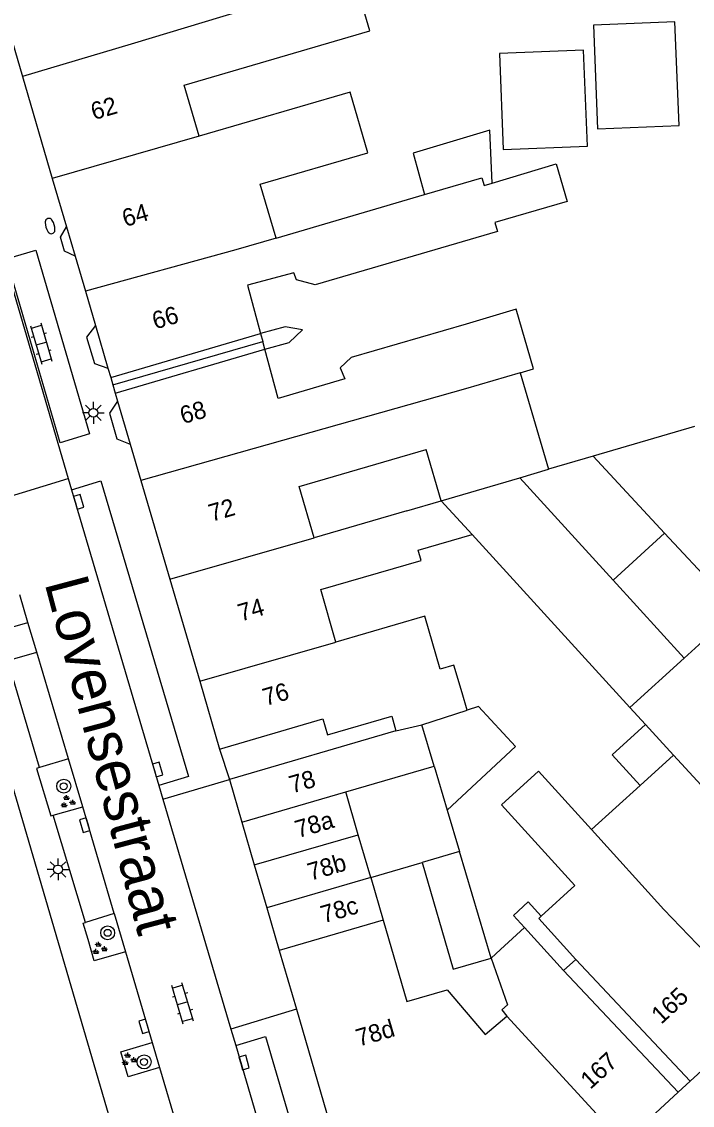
# Model space of a CAD drawing. Extents: x 132998 to 136004, y 396998 to 398512.
# Drawn here: x 134902 to 134940.4, y 397284.9 to 397347 of the extents above; entities that cross this region are included whole.
import ezdxf

# ---------------------------------------------------------------- set-up
doc = ezdxf.new("R2010")
doc.units = 0
for name, color, linetype in [('gg-afsc-erfafscheiding', 7, 'Continuous'), ('gg-anno-huisnummerreeks BGT', 7, 'Continuous'), ('gg-anno-openbare ruimte label', 7, 'Continuous'), ('gg-bbg-bijgebouw', 7, 'Continuous'), ('gg-bbg-gedigitaliseerde bebouwing', 7, 'Continuous'), ('gg-bbg-gedigitaliseerde bebouwing onder overbouw', 7, 'Continuous'), ('gg-bbg-gedigitaliseerde bijgebouw', 7, 'Continuous'), ('gg-bbg-gedigitaliseerde overbouw', 7, 'Continuous'), ('gg-bbg-hoofdgebouw', 7, 'Continuous'), ('gg-bbg-luifel en loopbrug', 7, 'Continuous'), ('gg-bbg-onder overbouw', 7, 'Continuous'), ('gg-bbg-pand overbouw', 7, 'Continuous'), ('gg-bbg-tussenscheiding', 7, 'Continuous'), ('gg-bbg-tussenscheiding niveau 01', 7, 'Continuous'), ('gg-knt-verharding', 7, 'Continuous'), ('gg-knt-verharding nz', 7, 'Continuous'), ('gt-grn-vlakafsluiter', 7, 'Continuous'), ('gt-grn-weggrens', 7, 'Continuous'), ('gt-symb-boom', 7, 'Continuous'), ('gt-symb-brandkraan', 7, 'Continuous'), ('gt-symb-groenvak', 7, 'Continuous'), ('gt-symb-klinker verharding', 7, 'Continuous'), ('gt-symb-kolk', 7, 'Continuous'), ('gt-symb-lichtmast', 7, 'Continuous')]:
    doc.layers.add(name, color=color, linetype=linetype)

# ---------------------------------------------------------------- blocks, each defined once
blk = doc.blocks.new('gt0-BR')
at = {"layer": 'gt-symb-brandkraan'}
for centre, radius, start, end in [((-0.244, 0), 0.206, 107.56694, 252.43307), ((0.599, -2.664), 3, 106.89205, 107.56694), ((0, -0.691), 0.938, 73.10799, 106.89205), ((-0.599, -2.664), 3, 72.43309, 73.10799), ((0.244, 0), 0.206, 287.56695, 72.43309), ((0.599, 2.664), 3, 252.43307, 253.10797), ((0, 0.691), 0.938, 253.10797, 286.89206), ((-0.599, 2.664), 3, 286.89206, 287.56695)]:
    blk.add_arc(centre, radius, start, end, dxfattribs=at)
blk = doc.blocks.new('gt0-KL1')
at = {"layer": 'gt-symb-klinker verharding'}
for p, q in [((-1.15, 0.3), (1.15, 0.3)), ((-1, -0.3), (-1, 0.3)), ((-0.5, 0.3), (-0.5, 0.45)), ((0, -0.3), (0, 0.3)), ((0.5, 0.3), (0.5, 0.45)), ((1, -0.3), (1, 0.3)), ((-1.15, -0.3), (1.15, -0.3)), ((-0.5, -0.45), (-0.5, -0.3)), ((0.5, -0.45), (0.5, -0.3))]:
    blk.add_line(p, q, dxfattribs=at)
blk = doc.blocks.new('gt0-LMAST')
at = {"layer": 'gt-symb-lichtmast'}
for p, q in [((-0.005, 0.246), (-0.005, 0.621)), ((-0.182, 0.173), (-0.447, 0.438)), ((0.172, 0.173), (0.437, 0.438)), ((-0.255, -0.004), (-0.63, -0.004)), ((-0.182, -0.181), (-0.447, -0.446)), ((-0.005, -0.254), (-0.005, -0.629)), ((0.437, -0.446), (0.172, -0.181)), ((0.245, -0.004), (0.62, -0.004))]:
    blk.add_line(p, q, dxfattribs=at)
blk.add_circle((-0.005, -0.004), 0.25, dxfattribs=at)
blk = doc.blocks.new('gt0-GRVAK')
at = {"layer": 'gt-symb-groenvak'}
for p, q in [((-0.11, 0.189), (-0.228, 0.24)), ((-0.182, 0.153), (0.088, 0.153)), ((-0.091, 0.211), (-0.156, 0.322)), ((-0.047, 0.214), (-0.047, 0.393)), ((-0.004, 0.211), (0.061, 0.322)), ((0.015, 0.189), (0.133, 0.24)), ((0.262, -0.052), (0.197, 0.059)), ((0.305, -0.049), (0.305, 0.13)), ((0.349, -0.052), (0.414, 0.059)), ((-0.245, -0.228), (-0.363, -0.177)), ((-0.318, -0.264), (-0.047, -0.264)), ((-0.226, -0.206), (-0.291, -0.095)), ((-0.183, -0.203), (-0.183, -0.024)), ((-0.139, -0.206), (-0.074, -0.095)), ((-0.12, -0.228), (-0.002, -0.177)), ((0.243, -0.074), (0.125, -0.023)), ((0.17, -0.11), (0.441, -0.11)), ((0.368, -0.074), (0.486, -0.023))]:
    blk.add_line(p, q, dxfattribs=at)
blk = doc.blocks.new('gt0-BOOM')
at = {"layer": 'gt-symb-boom'}
for radius in [0.4, 0.2]:
    blk.add_circle((0, 0), radius, dxfattribs=at)
blk = doc.blocks.new('gt0-KOLK')
at = {"layer": 'gt-symb-kolk'}
blk.add_lwpolyline([(0, 0), (0.375, 0), (0.375, 0.4), (-0.375, 0.4), (-0.375, 0), (0, 0)], dxfattribs=at)

msp = doc.modelspace()

# ---------------------------------------------------------------- linework, layer by layer
at = {"layer": 'gg-afsc-erfafscheiding'}
for points in [[(134915.928, 397328.253), (134917.333, 397328.636), (134918.095, 397329.369), (134917.089, 397329.531), (134915.684, 397329.147)], [(134930.82, 397295.118), (134930.189, 397295.812), (134931.02, 397296.587), (134931.767, 397295.764)]]:
    msp.add_lwpolyline(points, dxfattribs=at)
at = {"layer": 'gg-bbg-bijgebouw'}
for p, q in [((134923.44, 397306.38), (134913.9, 397303.6)), ((134913.9, 397303.6), (134914.613, 397301.152)), ((134914.613, 397301.152), (134915.327, 397298.704)), ((134915.327, 397298.704), (134916.043, 397296.256)), ((134916.043, 397296.256), (134916.758, 397293.809))]:
    msp.add_line(p, q, dxfattribs=at)
at = {"layer": 'gg-bbg-gedigitaliseerde bebouwing'}
for p, q in [((134916.571, 397334.618), (134925.077, 397337.107)), ((134930.573, 397326.902), (134932.196, 397321.372)), ((134940.551, 397323.818), (134934.748, 397322.119)), ((134926.034, 397319.567), (134925.176, 397322.5)), ((134938.845, 397317.709), (134934.748, 397322.119)), ((134930.539, 397320.887), (134932.196, 397321.372)), ((134924.059, 397318.989), (134926.034, 397319.567)), ((134924.059, 397318.989), (134918.753, 397317.446)), ((134924.716, 397316.732), (134927.805, 397317.63)), ((134938.845, 397317.709), (134949.229, 397306.532)), ((134927.529, 397307.572), (134927.235, 397308.561)), ((134924.93, 397306.738), (134927.529, 397307.572)), ((134937.744, 397306.751), (134936.853, 397307.733)), ((134937.744, 397306.751), (134939.347, 397304.986)), ((134939.347, 397304.986), (134937.447, 397303.262)), ((134937.447, 397303.262), (134934.654, 397300.728)), ((134930.82, 397295.118), (134929.436, 397293.86)), ((134933.054, 397292.66), (134930.82, 397295.118)), ((134929.436, 397293.86), (134928.9, 397293.373))]:
    msp.add_line(p, q, dxfattribs=at)
for points in [[(134912.165, 397340.451), (134911.31, 397343.371), (134921.953, 397346.485), (134921.052, 397349.566), (134913.527, 397347.306)], [(134916.571, 397334.618), (134915.668, 397337.703), (134921.832, 397339.506), (134920.815, 397342.983), (134912.165, 397340.451)], [(134928.957, 397337.766), (134932.632, 397338.869), (134933.264, 397336.722), (134929.115, 397335.502)], [(134929.115, 397335.502), (134929.264, 397334.994), (134918.817, 397331.937), (134917.748, 397332.229), (134917.598, 397332.626), (134914.927, 397331.918), (134915.684, 397329.147)], [(134930.573, 397326.902), (134931.335, 397327.125), (134930.334, 397330.536), (134927.464, 397329.694)], [(134927.464, 397329.694), (134920.887, 397327.781), (134920.256, 397327.188), (134920.524, 397326.558), (134916.699, 397325.428), (134915.928, 397328.253)], [(134918.753, 397317.446), (134917.899, 397320.384), (134925.176, 397322.5)], [(134920.008, 397311.472), (134919.134, 397314.479), (134924.885, 397316.152), (134924.716, 397316.732)], [(134925.977, 397309.928), (134925.097, 397312.952), (134920.008, 397311.472)], [(134939.966, 397310.559), (134941.861, 397312.28), (134944.348, 397309.54), (134942.389, 397307.762)], [(134927.235, 397308.561), (134926.769, 397310.159), (134925.977, 397309.928)], [(134934.654, 397300.728), (134931.614, 397304.077), (134929.497, 397302.156), (134933.704, 397297.521), (134931.767, 397295.764)], [(134931.767, 397295.764), (134931.625, 397295.635), (134933.751, 397293.293)], [(134922.715, 397295.544), (134924.077, 397290.887), (134926.372, 397291.558), (134928.556, 397288.985), (134929.807, 397290.046)], [(134928.9, 397293.373), (134929.845, 397290.691), (134929.51, 397290.406), (134929.807, 397290.046)]]:
    msp.add_lwpolyline(points, dxfattribs=at)
at = {"layer": 'gg-bbg-gedigitaliseerde bebouwing onder overbouw'}
for p, q in [((134907.095, 397326.628), (134915.684, 397329.147)), ((134907.356, 397325.738), (134915.928, 397328.253)), ((134940.311, 397286.318), (134933.751, 397293.293)), ((134933.054, 397292.66), (134939.618, 397285.681))]:
    msp.add_line(p, q, dxfattribs=at)
at = {"layer": 'gg-bbg-gedigitaliseerde bijgebouw'}
for p, q in [((134930.539, 397320.887), (134935.896, 397315.018)), ((134927.805, 397317.63), (134936.853, 397307.733)), ((134935.896, 397315.018), (134939.966, 397310.559)), ((134925.635, 397304.364), (134924.93, 397306.738)), ((134925.635, 397304.364), (134926.381, 397301.853)), ((134926.381, 397301.853), (134927.086, 397299.477)), ((134928.9, 397293.373), (134927.086, 397299.477)), ((134921.999, 397297.992), (134924.939, 397298.852)), ((134921.999, 397297.992), (134922.715, 397295.544))]:
    msp.add_line(p, q, dxfattribs=at)
for points in [[(134935.003, 397340.876), (134939.677, 397341.067), (134939.434, 397347.014), (134934.76, 397346.823), (134935.003, 397340.876)], [(134929.595, 397339.689), (134934.421, 397339.884), (134934.198, 397345.391), (134929.372, 397345.195), (134929.595, 397339.689)], [(134928.957, 397337.766), (134928.826, 397340.791), (134924.437, 397339.479), (134925.077, 397337.107)], [(134924.939, 397298.852), (134926.727, 397292.738), (134928.9, 397293.373)]]:
    msp.add_lwpolyline(points, dxfattribs=at)
at = {"layer": 'gg-bbg-gedigitaliseerde overbouw'}
for p, q in [((134915.684, 397329.147), (134915.807, 397328.696)), ((134915.928, 397328.253), (134915.807, 397328.696)), ((134933.751, 397293.293), (134933.054, 397292.66))]:
    msp.add_line(p, q, dxfattribs=at)
at = {"layer": 'gg-bbg-hoofdgebouw'}
for p, q in [((134900.49, 397349.142), (134902.034, 397343.88)), ((134902.034, 397343.88), (134903.751, 397338.028)), ((134903.751, 397338.028), (134904.561, 397335.265)), ((134905.058, 397333.573), (134905.643, 397331.578)), ((134905.643, 397331.578), (134906.22, 397329.611)), ((134906.935, 397327.174), (134907.095, 397326.628)), ((134907.356, 397325.738), (134907.494, 397325.267)), ((134908.215, 397322.809), (134908.824, 397320.733)), ((134908.824, 397320.733), (134910.481, 397315.084)), ((134910.481, 397315.084), (134912.196, 397309.239)), ((134912.196, 397309.239), (134913.34, 397305.34)), ((134916.758, 397293.809), (134917.74, 397290.445)), ((134940.311, 397286.318), (134944.536, 397290.196)), ((134936.471, 397282.791), (134939.618, 397285.681))]:
    msp.add_line(p, q, dxfattribs=at)
for points in [[(134913.34, 397305.34), (134919.26, 397307.07), (134919.53, 397306.16), (134923.2, 397307.23), (134923.44, 397306.38)], [(134917.74, 397290.445), (134920.16, 397282.15), (134920.04, 397282.08), (134920.97, 397279.06), (134929.75, 397276.62)]]:
    msp.add_lwpolyline(points, dxfattribs=at)
at = {"layer": 'gg-bbg-luifel en loopbrug'}
for p, q in [((134934.748, 397322.119), (134932.196, 397321.372)), ((134935.896, 397315.018), (134938.845, 397317.709))]:
    msp.add_line(p, q, dxfattribs=at)
for points in [[(134926.381, 397301.853), (134930.293, 397305.496), (134928.168, 397307.777), (134927.529, 397307.572)], [(134937.447, 397303.262), (134935.84, 397305.023), (134937.744, 397306.751)]]:
    msp.add_lwpolyline(points, dxfattribs=at)
at = {"layer": 'gg-bbg-onder overbouw'}
for p, q in [((134904.561, 397335.265), (134905.058, 397333.573)), ((134906.22, 397329.611), (134906.935, 397327.174)), ((134907.494, 397325.267), (134908.215, 397322.809))]:
    msp.add_line(p, q, dxfattribs=at)
at = {"layer": 'gg-bbg-pand overbouw'}
for p, q in [((134907.095, 397326.628), (134907.216, 397326.215)), ((134907.216, 397326.215), (134907.356, 397325.738)), ((134939.618, 397285.681), (134940.311, 397286.318))]:
    msp.add_line(p, q, dxfattribs=at)
for points in [[(134905.058, 397333.573), (134904.454, 397333.863), (134904.225, 397334.665), (134904.561, 397335.265)], [(134906.22, 397329.611), (134905.713, 397328.944), (134906.16, 397327.429), (134906.935, 397327.174)], [(134907.494, 397325.267), (134907.022, 397324.593), (134907.449, 397323.124), (134908.215, 397322.809)]]:
    msp.add_lwpolyline(points, dxfattribs=at)
at = {"layer": 'gg-bbg-tussenscheiding'}
for p, q in [((134912.165, 397340.451), (134903.751, 397338.028)), ((134926.034, 397319.567), (134930.539, 397320.887)), ((134927.805, 397317.63), (134926.034, 397319.567)), ((134910.481, 397315.084), (134918.753, 397317.446)), ((134912.196, 397309.239), (134920.008, 397311.472)), ((134939.966, 397310.559), (134936.853, 397307.733)), ((134923.44, 397306.38), (134924.93, 397306.738)), ((134939.347, 397304.986), (134949.111, 397294.397)), ((134920.567, 397302.887), (134925.635, 397304.364)), ((134914.613, 397301.152), (134920.567, 397302.887)), ((134921.283, 397300.439), (134920.567, 397302.887)), ((134915.327, 397298.704), (134921.283, 397300.439)), ((134921.999, 397297.992), (134921.283, 397300.439)), ((134927.086, 397299.477), (134924.939, 397298.852)), ((134921.999, 397297.992), (134916.043, 397296.256)), ((134922.715, 397295.544), (134916.758, 397293.809)), ((134929.807, 397290.046), (134936.471, 397282.791))]:
    msp.add_line(p, q, dxfattribs=at)
for points in [[(134913.527, 397347.306), (134908.262, 397345.725), (134902.034, 397343.88)], [(134925.077, 397337.107), (134928.364, 397338.069), (134928.493, 397337.627), (134928.957, 397337.766)], [(134916.571, 397334.618), (134914.276, 397333.947), (134905.643, 397331.578)], [(134930.573, 397326.902), (134927.432, 397325.984), (134908.824, 397320.733)], [(134934.654, 397300.728), (134938.799, 397296.161), (134944.536, 397290.196)]]:
    msp.add_lwpolyline(points, dxfattribs=at)
at = {"layer": 'gg-bbg-tussenscheiding niveau 01'}
msp.add_line((134907.216, 397326.215), (134915.807, 397328.696), dxfattribs=at)
at = {"layer": 'gg-knt-verharding'}
for p, q in [((134900.264, 397335.836), (134904.651, 397320.84)), ((134900.304, 397319.507), (134904.651, 397320.84)), ((134904.651, 397320.84), (134904.842, 397320.187)), ((134902.356, 397312.605), (134901.889, 397314.176)), ((134902.862, 397310.903), (134902.356, 397312.605)), ((134907.302, 397283.34), (134899.22, 397310.9)), ((134904.682, 397304.79), (134903.012, 397304.281)), ((134905.505, 397302.038), (134904.682, 397304.79)), ((134909.849, 397303.252), (134910.079, 397302.475)), ((134903.807, 397301.563), (134905.505, 397302.038)), ((134910.079, 397302.475), (134913.985, 397289.297)), ((134905.652, 397295.417), (134903.807, 397301.563)), ((134907.296, 397295.923), (134905.652, 397295.417)), ((134907.296, 397295.923), (134907.942, 397293.736)), ((134907.942, 397293.736), (134909.475, 397288.542)), ((134913.985, 397289.297), (134914.264, 397288.355)), ((134909.475, 397288.542), (134909.9, 397287.103)), ((134914.264, 397288.355), (134915.971, 397288.877)), ((134909.9, 397287.103), (134910.948, 397283.554))]:
    msp.add_line(p, q, dxfattribs=at)
for points in [[(134901.131, 397333.425), (134902.809, 397333.931), (134905.883, 397323.395), (134904.203, 397322.89), (134901.131, 397333.425)], [(134904.842, 397320.187), (134906.538, 397320.707), (134911.557, 397303.767), (134909.849, 397303.252)], [(134900.646, 397313.807), (134901.094, 397312.23), (134902.356, 397312.605)], [(134903.012, 397304.281), (134901.194, 397310.424), (134902.862, 397310.903)], [(134903.012, 397304.281), (134902.844, 397304.23), (134903.669, 397301.521), (134903.807, 397301.563)], [(134907.942, 397293.736), (134906.146, 397293.206), (134905.809, 397294.432), (134905.518, 397295.376), (134905.652, 397295.417)], [(134909.9, 397287.103), (134908.1, 397286.572), (134907.673, 397288.01), (134909.475, 397288.542)], [(134915.971, 397288.877), (134920.372, 397273.85), (134918.652, 397273.363)]]:
    msp.add_lwpolyline(points, dxfattribs=at)
at = {"layer": 'gg-knt-verharding nz'}
for p, q in [((134904.842, 397320.187), (134909.849, 397303.252)), ((134904.682, 397304.79), (134902.862, 397310.903)), ((134907.296, 397295.923), (134905.505, 397302.038)), ((134914.264, 397288.355), (134918.652, 397273.363))]:
    msp.add_line(p, q, dxfattribs=at)
at = {"layer": 'gt-grn-vlakafsluiter'}
msp.add_line((134913.34, 397305.34), (134913.9, 397303.6), dxfattribs=at)
at = {"layer": 'gt-grn-weggrens'}
for p, q in [((134910.079, 397302.475), (134913.9, 397303.6)), ((134917.74, 397290.445), (134913.985, 397289.297))]:
    msp.add_line(p, q, dxfattribs=at)

# ---------------------------------------------------------------- block references
at = {"layer": 'gt-symb-boom'}
for p in [(134904.406, 397303.216), (134906.922, 397294.818), (134909.009, 397287.423)]:
    msp.add_blockref('gt0-BOOM', p, dxfattribs=at)
at = {"layer": 'gt-symb-brandkraan', "rotation": 106.55113675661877}
msp.add_blockref('gt0-BR', (134903.621, 397335.306), dxfattribs=at)
at = {"layer": 'gt-symb-groenvak'}
for p in [(134904.614, 397302.316), (134906.436, 397293.916), (134908.117, 397287.563)]:
    msp.add_blockref('gt0-GRVAK', p, dxfattribs=at)
at = {"layer": 'gt-symb-klinker verharding'}
for p, rotation in [((134903.117, 397328.579), -73.73979529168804), ((134911.22, 397290.773), 106.44128049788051)]:
    msp.add_blockref('gt0-KL1', p, dxfattribs=dict(at, rotation=rotation))
at = {"layer": 'gt-symb-kolk'}
for p, rotation in [((134905.07, 397319.451), -72.7793006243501), ((134909.598, 397304.114), -73.5457897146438), ((134905.8, 397301.043), 106.26020470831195), ((134909.197, 397289.517), 106.44128049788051), ((134914.548, 397287.339), -74.3930695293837)]:
    msp.add_blockref('gt0-KOLK', p, dxfattribs=dict(at, rotation=rotation))
at = {"layer": 'gt-symb-lichtmast'}
for p in [(134906.106, 397324.608), (134904.082, 397298.455)]:
    msp.add_blockref('gt0-LMAST', p, dxfattribs=at)

# ---------------------------------------------------------------- texts
at = {"layer": 'gg-anno-huisnummerreeks BGT'}
for s, rotation, p in [('62', 16.4, (134906.131, 397341.367)), ('64', 16.4, (134907.926, 397335.247)), ('66', 16.4, (134909.648, 397329.376)), ('68', 16.3, (134911.237, 397323.953)), ('72', 16.3, (134912.879, 397318.357)), ('74', 16.4, (134914.557, 397312.641)), ('76', 16.4, (134915.977, 397307.803)), ('78', 16.2, (134917.491, 397302.798)), ('78a', 16.3, (134917.831, 397300.241)), ('78b', 16.3, (134918.545, 397297.796)), ('78c', 16.3, (134919.299, 397295.358)), ('165', 42.5, (134938.647, 397289.543)), ('78d', 16.3, (134921.32, 397288.293)), ('167', 42.5, (134934.585, 397285.813))]:
    msp.add_text(s, height=1, rotation=rotation, dxfattribs=at).set_placement(p)
at = {"layer": 'gg-anno-openbare ruimte label'}
msp.add_text('Lovensestraat', height=2.5, rotation=284.9, dxfattribs=at).set_placement((134903.295, 397314.864))

doc.saveas('drawing.dxf')
